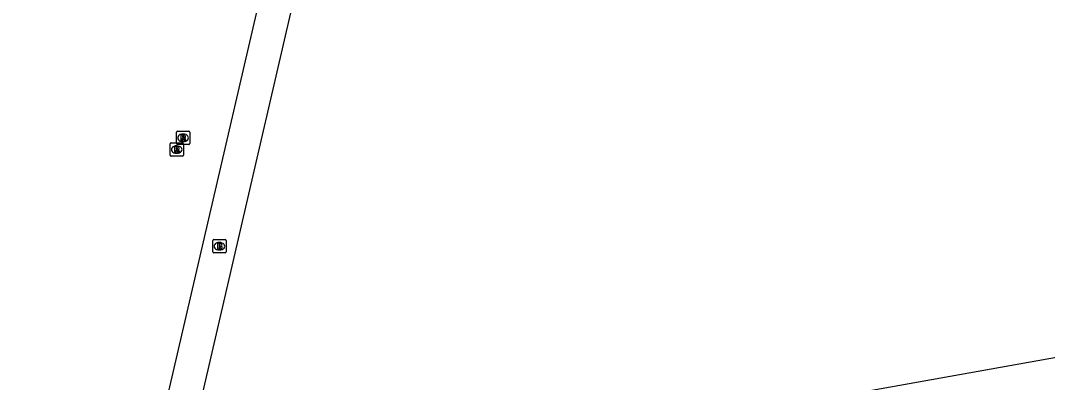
# Model space of a CAD drawing. Extents: x 159503 to 160347, y 382525 to 383272.
# Drawn here: x 159985.8 to 160063, y 382772.3 to 382799.5 of the extents above; entities that cross this region are included whole.
import ezdxf

# ---------------------------------------------------------------- set-up
doc = ezdxf.new("R2010")
doc.units = 0
for name, color, linetype in [('IMGEO_Brandkraan', 7, 'Continuous'), ('IMGEO_Rioolput', 7, 'Continuous'), ('IMGEO_Voetpad_halfverhard', 7, 'Continuous')]:
    doc.layers.add(name, color=color, linetype=linetype)

msp = doc.modelspace()

# ---------------------------------------------------------------- linework, layer by layer
at = {"layer": 'IMGEO_Brandkraan'}
for p, q in [((160000.323, 382783.037), (160001.175, 382783.037)), ((160000.248, 382782.111), (160000.248, 382782.963)), ((160000.759, 382782.257), (160000.734, 382782.257)), ((160000.736, 382782.817), (160000.761, 382782.817)), ((160001.249, 382782.963), (160001.249, 382782.111)), ((160001.175, 382782.037), (160000.323, 382782.037))]:
    msp.add_line(p, q, dxfattribs=at)
for points in [[(160000.323, 382783.037), (160001.175, 382783.037)], [(160000.248, 382782.111), (160000.248, 382782.963)], [(160000.596, 382782.737), (160000.596, 382782.337), (160000.809, 382782.337)], [(160000.827, 382782.737), (160000.596, 382782.737)], [(160000.775, 382782.656), (160000.721, 382782.656), (160000.721, 382782.58)], [(160000.721, 382782.58), (160000.774, 382782.58)], [(160000.783, 382782.504), (160000.721, 382782.504), (160000.721, 382782.423)], [(160000.721, 382782.423), (160000.783, 382782.423)], [(160001.249, 382782.963), (160001.249, 382782.111)], [(160001.175, 382782.037), (160000.323, 382782.037)]]:
    msp.add_lwpolyline(points, dxfattribs=at)
for centre, radius, start, end in [((160000.325, 382782.961), 0.0765, 91.55205, 178.44795), ((160000.325, 382782.961), 0.0765, 91.55205, 178.44795), ((160001.173, 382782.961), 0.0765, 1.55205, 88.44795), ((160001.173, 382782.961), 0.0765, 1.55205, 88.44795), ((160000.776, 382782.618), 0.0379, 267.82845, 90.93552), ((160000.784, 382782.463), 0.0404, 269.87594, 90.50774), ((160000.815, 382782.588), 0.251, 268.66757, 293.53466), ((160000.831, 382782.592), 0.145, 59.4692, 91.53667), ((160000.856, 382782.639), 0.0922, 285.51372, 58.15012), ((160000.861, 382782.447), 0.105, 301.31148, 78.98903), ((160000.325, 382782.113), 0.0765, 181.55205, 268.44795), ((160000.325, 382782.113), 0.0765, 181.55205, 268.44795), ((160001.173, 382782.113), 0.0765, 271.55205, 358.44795), ((160001.173, 382782.113), 0.0765, 271.55205, 358.44795)]:
    msp.add_arc(centre, radius, start, end, dxfattribs=at)
for centre, major_axis, ratio, start_param, end_param in [((160000.735, 382782.537), (-0.387, 0.002), 0.722429, 4.712389, 7.853982), ((160000.76, 382782.537), (-0.39, 0.002), 0.717154, 1.570796, 4.712389)]:
    msp.add_ellipse(centre, major_axis=major_axis, ratio=ratio, start_param=start_param, end_param=end_param, dxfattribs=at)
at = {"layer": 'IMGEO_Rioolput'}
for p, q in [((159997.513, 382790.266), (159997.513, 382791.118)), ((159997.588, 382791.192), (159998.44, 382791.192)), ((159998.001, 382790.972), (159998.026, 382790.972)), ((159998.514, 382791.118), (159998.514, 382790.266)), ((159997.035, 382789.384), (159997.035, 382790.236)), ((159997.11, 382790.31), (159997.962, 382790.31)), ((159997.523, 382790.09), (159997.548, 382790.09)), ((159998.44, 382790.192), (159997.588, 382790.192)), ((159998.024, 382790.412), (159997.999, 382790.412)), ((159998.036, 382790.236), (159998.036, 382789.384)), ((159997.962, 382789.31), (159997.11, 382789.31)), ((159997.546, 382789.53), (159997.521, 382789.53))]:
    msp.add_line(p, q, dxfattribs=at)
for points in [[(159997.513, 382790.266), (159997.513, 382791.118)], [(159997.588, 382791.192), (159998.44, 382791.192)], [(159998.102, 382790.89), (159997.85, 382790.892), (159997.85, 382790.492)], [(159998.028, 382790.811), (159997.974, 382790.811), (159997.974, 382790.73)], [(159997.974, 382790.73), (159998.026, 382790.73)], [(159998.514, 382791.118), (159998.514, 382790.266)], [(159997.035, 382789.384), (159997.035, 382790.236)], [(159997.11, 382790.31), (159997.962, 382790.31)], [(159997.624, 382790.008), (159997.372, 382790.01), (159997.372, 382789.61)], [(159998.44, 382790.192), (159997.588, 382790.192)], [(159997.85, 382790.492), (159997.974, 382790.492), (159997.974, 382790.654), (159997.985, 382790.654)], [(159998.032, 382790.625), (159998.103, 382790.492), (159998.243, 382790.492), (159998.178, 382790.618)], [(159998.036, 382790.236), (159998.036, 382789.384)], [(159997.962, 382789.31), (159997.11, 382789.31)], [(159997.372, 382789.61), (159997.496, 382789.61), (159997.496, 382789.772), (159997.507, 382789.772)], [(159997.55, 382789.929), (159997.496, 382789.929), (159997.496, 382789.848)], [(159997.496, 382789.848), (159997.548, 382789.848)], [(159997.554, 382789.743), (159997.625, 382789.61), (159997.765, 382789.61), (159997.7, 382789.736)]]:
    msp.add_lwpolyline(points, dxfattribs=at)
for centre, radius, start, end in [((159997.59, 382791.116), 0.0765, 91.55205, 178.44795), ((159997.59, 382791.116), 0.0765, 91.55205, 178.44795), ((159998.01, 382790.919), 0.19, 274.7715, 282.96867), ((159998.034, 382790.715), 0.0964, 77.00612, 93.18647), ((159998.048, 382790.772), 0.0378, 276.66336, 79.67722), ((159998.101, 382790.78), 0.109, 350.36119, 89.41601), ((159998.099, 382790.78), 0.112, 277.58423, 350.98172), ((159998.438, 382791.116), 0.0765, 1.55205, 88.44795), ((159998.438, 382791.116), 0.0765, 1.55205, 88.44795), ((159997.112, 382790.234), 0.0765, 91.55205, 178.44795), ((159997.112, 382790.234), 0.0765, 91.55205, 178.44795), ((159997.59, 382790.268), 0.0765, 181.55205, 268.44795), ((159997.59, 382790.268), 0.0765, 181.55205, 268.44795), ((159997.623, 382789.898), 0.109, 350.36119, 89.41601), ((159997.96, 382790.234), 0.0765, 1.55205, 88.44795), ((159997.96, 382790.234), 0.0765, 1.55205, 88.44795), ((159997.984, 382790.601), 0.0533, 26.02933, 88.69889), ((159998.083, 382790.565), 0.108, 29.51342, 73.79051), ((159998.438, 382790.268), 0.0765, 271.55205, 358.44795), ((159998.438, 382790.268), 0.0765, 271.55205, 358.44795), ((159997.112, 382789.386), 0.0765, 181.55205, 268.44795), ((159997.112, 382789.386), 0.0765, 181.55205, 268.44795), ((159997.506, 382789.719), 0.0533, 26.02933, 88.69889), ((159997.532, 382790.037), 0.19, 274.7715, 282.96867), ((159997.556, 382789.833), 0.0964, 77.00612, 93.18647), ((159997.57, 382789.89), 0.0378, 276.66336, 79.67722), ((159997.621, 382789.898), 0.112, 277.58423, 350.98172), ((159997.605, 382789.683), 0.108, 29.51342, 73.79051), ((159997.96, 382789.386), 0.0765, 271.55205, 358.44795), ((159997.96, 382789.386), 0.0765, 271.55205, 358.44795)]:
    msp.add_arc(centre, radius, start, end, dxfattribs=at)
for centre, major_axis, ratio, start_param, end_param in [((159998, 382790.692), (-0.387, 0.002), 0.722429, 4.712389, 7.853982), ((159998.025, 382790.692), (-0.39, 0.002), 0.717154, 1.570796, 4.712389), ((159997.522, 382789.81), (-0.387, 0.002), 0.722429, 4.712389, 7.853982), ((159997.547, 382789.81), (-0.39, 0.002), 0.717154, 1.570796, 4.712389)]:
    msp.add_ellipse(centre, major_axis=major_axis, ratio=ratio, start_param=start_param, end_param=end_param, dxfattribs=at)
at = {"layer": 'IMGEO_Voetpad_halfverhard'}
for points in [[(160143.749, 382790.501), (160142.241, 382788.257), (160117.896, 382783.863), (160114.689, 382783.294), (159997.36, 382762.304), (160011.077, 382821.567), (160018.175, 382852.425)], [(159943.698, 382752.684), (159994.67, 382761.804), (160008.818, 382822.888), (160015.306, 382850.915)]]:
    msp.add_lwpolyline(points, dxfattribs=at)

doc.saveas('drawing.dxf')
